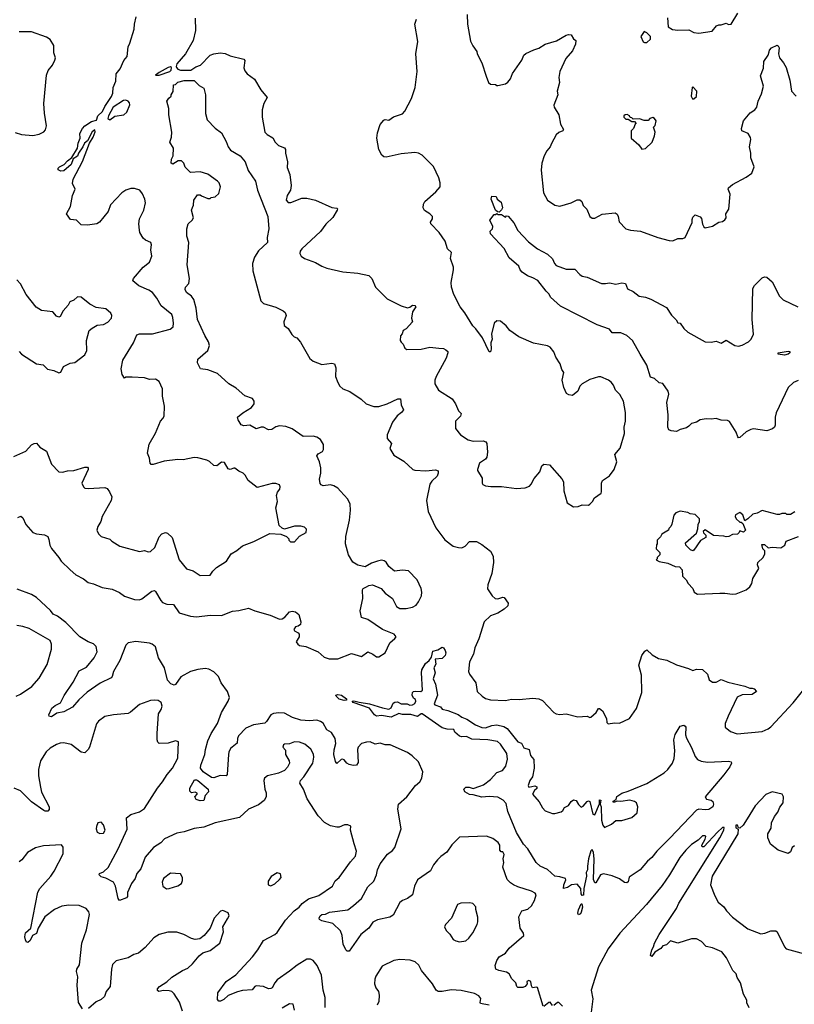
# Model space of a CAD drawing. Extents: x 2056909 to 2160450, y 827444 to 1016825.
# Tile 275 of 501: x 2111069 to 2117314, y 917801 to 925742. Entities that reach past the tile are written whole.
import ezdxf

# ---------------------------------------------------------------- set-up
doc = ezdxf.new("R2010")
doc.units = 0

msp = doc.modelspace()

# ---------------------------------------------------------------- linework, layer by layer
at = {"layer": '0CON10XD'}
for points in [[(2116292.9, 925757.1), (2116296.7, 925685), (2116331.7, 925661.7), (2116375, 925656), (2116465, 925661.2), (2116505, 925637.5), (2116544.2, 925634.2), (2116651.7, 925648.3), (2116687, 925693), (2116705, 925700), (2116725, 925700), (2116765, 925712.5), (2116785, 925703.3), (2116805, 925706.7), (2116860, 925795)], [(2111801.4, 924248.6), (2111783.8, 924195), (2111711.7, 924108.3), (2111690, 924095), (2111615, 924084), (2111566.1, 924086.1), (2111527.5, 924125), (2111479.3, 924129.3), (2111446.7, 924175), (2111478, 924235), (2111494, 924325), (2111515.9, 924374.1), (2111495, 924420), (2111501.5, 924455), (2111575, 924597.1), (2111632.8, 924747.2), (2111662.9, 924795), (2111677.7, 924837.7), (2111675, 924852.5), (2111653, 924837), (2111616.5, 924763.5), (2111590.8, 924745), (2111579.2, 924715), (2111544.1, 924665.9), (2111535, 924640), (2111501.7, 924618.3), (2111485, 924574.3), (2111425, 924521.5), (2111400, 924520), (2111380, 924530), (2111380, 924545), (2111390, 924555), (2111427.5, 924575), (2111455.9, 924604.1), (2111490.7, 924629.3), (2111534.2, 924705), (2111541.2, 924745), (2111558.1, 924785), (2111553.1, 924825), (2111574.5, 924865), (2111595, 924885.6), (2111648.8, 924921.2), (2111689.3, 924930.7), (2111698.8, 924965), (2111737.8, 925002.2), (2111755, 925041.2), (2111808.2, 925121.8), (2111820, 925150), (2111823.9, 925196.1), (2111844.2, 925245), (2111847.9, 925305), (2111878.1, 925345), (2111908.2, 925411.8), (2111935.7, 925445), (2111944, 925524), (2111958.5, 925551.5), (2111993.2, 925665), (2111994.5, 925705), (2112008.7, 925765)], [(2112482.7, 925755), (2112486.7, 925655), (2112467.1, 925575), (2112406.1, 925465), (2112336.6, 925385), (2112330.3, 925365), (2112333.4, 925355), (2112345, 925342.2), (2112365, 925333.8), (2112450, 925335), (2112489.1, 925360.9), (2112525.8, 925375), (2112604.9, 925455.1), (2112635, 925466.7), (2112685, 925473.8), (2112725, 925468.1), (2112765, 925451.4), (2112875, 925423.8), (2112883.9, 925413.9), (2112876.2, 925353.8), (2112885, 925330), (2112904.2, 925305), (2112962.1, 925262.1), (2113014, 925175), (2113063.3, 925115), (2113038.8, 925065), (2113023.8, 925015), (2113024, 924955), (2113046.7, 924835), (2113063.3, 924815), (2113109.7, 924789.7), (2113128, 924755), (2113156.6, 924726.6), (2113205, 924708.8), (2113213.3, 924695), (2113211.2, 924665), (2113227.5, 924595), (2113225, 924550), (2113246.1, 924493.9), (2113258.8, 924405), (2113253.9, 924366.1), (2113226.1, 924323.9), (2113216.7, 924285), (2113235, 924266.7), (2113255, 924266.2), (2113345, 924302), (2113385, 924301.4), (2113455, 924285.6), (2113585, 924227.1), (2113625, 924221.2), (2113631.2, 924215), (2113630, 924205), (2113594.3, 924145.7), (2113538, 924092), (2113495.7, 924034.3), (2113343.3, 923895), (2113330, 923875), (2113327.5, 923855), (2113337.5, 923835), (2113365, 923816.7), (2113455, 923783.3), (2113505, 923753.3), (2113545, 923738.8), (2113675, 923707.1), (2113795, 923697.5), (2113885, 923680), (2113908.8, 923655), (2113937.5, 923585), (2114031.2, 923491.2), (2114144.1, 923434.1), (2114195, 923416.7), (2114215, 923422.5), (2114235, 923438.8), (2114256.1, 923436.1), (2114262.5, 923425), (2114236.7, 923385), (2114227.5, 923335), (2114237.5, 923305), (2114185, 923247.5), (2114160, 923235), (2114151.7, 923208.3), (2114138.3, 923191.7), (2114137.5, 923155), (2114145, 923140), (2114160, 923125), (2114173.6, 923093.6), (2114191.7, 923081.7), (2114305, 923084.4), (2114375, 923100.8), (2114448.3, 923091.7), (2114485, 923088.8), (2114505, 923080), (2114520, 923065), (2114521.2, 923055), (2114507, 923013), (2114425.7, 922864.3), (2114416, 922835), (2114416, 922805), (2114445, 922753.8), (2114556, 922685), (2114583.8, 922645), (2114607.7, 922587.7), (2114627.5, 922565), (2114623.3, 922545), (2114583.8, 922505), (2114584.1, 922444.1), (2114623.8, 922395), (2114685, 922354.3), (2114725, 922343.1), (2114805, 922344), (2114826.1, 922336.1), (2114836.7, 922325), (2114841.4, 922255), (2114835.5, 922214.5), (2114825, 922198), (2114776.7, 922165), (2114760, 922115), (2114760, 922105), (2114798.8, 922045), (2114797.5, 922005), (2114803.6, 921993.6), (2114823.6, 921983.6), (2114867, 921977), (2114953.6, 921976.4), (2115075, 921962), (2115145, 921966.2), (2115179.7, 921980.3), (2115193.8, 921995), (2115218.3, 922041.7), (2115262, 922095), (2115278.8, 922145), (2115295, 922158), (2115340.5, 922150.5), (2115438.8, 922038.8), (2115454.1, 922014.1), (2115457, 921943), (2115484.1, 921844.1), (2115535, 921813.3), (2115573, 921817), (2115605, 921830), (2115655, 921827.5), (2115666.4, 921833.6), (2115687.5, 921855), (2115702.5, 921885), (2115756.1, 921923.9), (2115761.2, 921935), (2115758.8, 922005), (2115767.5, 922025), (2115825, 922063.3), (2115861.2, 922115), (2115884.2, 922175), (2115868.6, 922235), (2115910, 922285), (2115946, 922405), (2115942.5, 922455), (2115952.5, 922505), (2115953.3, 922575), (2115936.2, 922665), (2115908.8, 922718.8), (2115873.8, 922755), (2115856.2, 922795), (2115838.3, 922818.3), (2115815.7, 922835.7), (2115755, 922860.6), (2115735, 922860.6), (2115665, 922840), (2115603.3, 922805), (2115584, 922785), (2115570, 922745), (2115525, 922712), (2115495.9, 922715.9), (2115476.7, 922726.7), (2115456.2, 922776.2), (2115443.8, 922835), (2115456.4, 922896.4), (2115439.3, 922919.3), (2115426.7, 922965), (2115390.7, 923020.7), (2115375, 923063.8), (2115345, 923101.2), (2115325, 923111.2), (2115211.7, 923131.7), (2115094.3, 923184.3), (2115020, 923235), (2114991.7, 923271.7), (2114945, 923310), (2114915, 923313.3), (2114893.3, 923295), (2114873.8, 923205), (2114877.5, 923165), (2114868, 923135), (2114870, 923085), (2114865, 923062.5), (2114855, 923062.5), (2114800, 923175), (2114747.9, 923247.9), (2114722.1, 923272.1), (2114658.7, 923378.7), (2114621.2, 923425), (2114568.8, 923525), (2114550, 923585), (2114547, 923623), (2114566.2, 923725), (2114566.2, 923745), (2114543.8, 923815), (2114550, 923865), (2114518.8, 923895), (2114500, 923955), (2114451.2, 924025), (2114383.8, 924095), (2114381.7, 924108.3), (2114396.7, 924135), (2114397.5, 924155), (2114375.6, 924175.6), (2114331.7, 924201.7), (2114321.2, 924225), (2114326.2, 924255), (2114336.7, 924275), (2114425, 924353.8), (2114458, 924395), (2114459.2, 924425), (2114448.9, 924465), (2114405, 924558.8), (2114315, 924650), (2114285, 924665.8), (2114255, 924670), (2114145, 924659.4), (2114022.7, 924632.7), (2114005, 924636.2), (2113988.3, 924648.3), (2113964.2, 924694.2), (2113949.2, 924785), (2113955, 924830), (2113975, 924897.5), (2114005, 924932.5), (2114015, 924936.7), (2114045, 924932.5), (2114081.7, 924958.3), (2114115, 924969.2), (2114155, 924982.5), (2114174.2, 925005), (2114227.1, 925105), (2114256.4, 925195), (2114273.5, 925325), (2114263.2, 925465), (2114280.4, 925565), (2114254.7, 925705), (2114267.5, 925745)], [(2114677, 925783), (2114680.8, 925705), (2114705, 925567.5), (2114721.3, 925531.3), (2114753.8, 925485), (2114758.8, 925465), (2114796.2, 925395), (2114830, 925285), (2114850, 925235), (2114865, 925222.5), (2114905, 925220), (2114915, 925210), (2114925, 925210), (2114985, 925223.3), (2115005, 925236.7), (2115025.5, 925264.5), (2115043, 925307), (2115118, 925415), (2115133.3, 925455), (2115151.2, 925468.8), (2115215, 925499.2), (2115255, 925510.8), (2115305.7, 925544.3), (2115397.7, 925572.3), (2115475, 925616.7), (2115495, 925622.5), (2115515, 925620), (2115535, 925587.5), (2115552.5, 925575), (2115549.4, 925545), (2115525, 925491.2), (2115472.4, 925427.6), (2115424.4, 925325), (2115415.8, 925275), (2115421.2, 925235), (2115403.3, 925165), (2115406.7, 925135), (2115376.4, 925053.6), (2115378.8, 925035), (2115416.7, 924975), (2115429.5, 924899.5), (2115453.3, 924855), (2115447.5, 924845), (2115415, 924830.8), (2115395, 924813.8), (2115357.6, 924742.4)], [(2111032, 924832), (2111084.5, 924814.5), (2111175, 924808.6), (2111225, 924818.6), (2111263, 924837), (2111276.6, 924853.4), (2111284.4, 924885.6), (2111268, 924988), (2111264.4, 925065), (2111286.5, 925295), (2111298.9, 925331.1), (2111334.3, 925375.7), (2111352, 925415), (2111358.8, 925435), (2111344.3, 925475), (2111345, 925533.3), (2111315, 925580.8), (2111285, 925600.8), (2111165, 925642.9), (2111065, 925644.4)], [(2116106.4, 925556.4), (2116125, 925558.8), (2116155, 925583.8), (2116155.7, 925605), (2116125, 925636.2), (2116103.6, 925646.4), (2116077.5, 925605), (2116095, 925563.3), (2116106.4, 925556.4)], [(2115357.6, 924742.4), (2115346.9, 924715), (2115318, 924685), (2115298, 924645), (2115278, 924585), (2115272.7, 924527.3), (2115291.2, 924345), (2115325, 924286.7), (2115385, 924246.2), (2115425, 924236.7), (2115515, 924264), (2115565, 924289.2), (2115585, 924290), (2115602, 924275), (2115613.4, 924243.4), (2115642.3, 924212.3), (2115666.7, 924155), (2115685, 924141.2), (2115705, 924142), (2115765, 924172), (2115870, 924185), (2115885, 924172.5), (2115893.8, 924155), (2115901.7, 924111.7), (2115955, 924054), (2115994.2, 924044.2), (2116075, 924037.5), (2116214.5, 923984.5), (2116305, 923960), (2116335, 923958.8), (2116375, 923976.7), (2116415, 923976.7), (2116435.5, 923984.5), (2116491.9, 924105), (2116491.5, 924131.5), (2116495, 924150), (2116515, 924168.8), (2116555, 924152.5), (2116567.3, 924137.3), (2116575, 924092.5), (2116585, 924070), (2116595, 924062.5), (2116655, 924076.7), (2116705, 924110), (2116735, 924113.3), (2116755, 924127.5), (2116766.2, 924145), (2116763.3, 924175), (2116787.7, 924212.3), (2116796.2, 924335), (2116780, 924375), (2116783.9, 924386.1), (2116815, 924413.3), (2116925, 924472.5), (2116972.5, 924505), (2116990, 924555), (2116963.6, 924626.4), (2116963.8, 924665), (2116952.9, 924715), (2116964.2, 924775), (2116961.2, 924791.2), (2116941.2, 924825), (2116891.2, 924845), (2116888.1, 924865), (2116905, 924926.2), (2116959.4, 924990.6), (2116995, 925015.7), (2117011.4, 925035), (2117022.1, 925085), (2117050, 925145), (2117065.6, 925205), (2117041.7, 925288.3), (2117065, 925350), (2117068.8, 925405), (2117104, 925455), (2117112, 925482), (2117115, 925496.7), (2117130, 925515), (2117175, 925537.5), (2117185, 925530), (2117193.6, 925513.6), (2117188, 925465), (2117194.2, 925435), (2117226.9, 925395), (2117247.8, 925355), (2117278.9, 925255), (2117292.5, 925165), (2117330, 925125)], [(2112163.6, 925293.6), (2112195, 925294.5), (2112278.9, 925325), (2112289.7, 925335), (2112292.5, 925355), (2112285, 925360.8), (2112265.7, 925355), (2112192.9, 925315), (2112163.6, 925293.6)], [(2111055, 921726.2), (2111078.3, 921738.3), (2111095, 921723.3), (2111120, 921670), (2111175, 921606), (2111205, 921594), (2111268.3, 921588.3), (2111295, 921572.5), (2111305, 921550), (2111311.4, 921505), (2111327, 921477), (2111385.8, 921405.8), (2111403.8, 921375), (2111476, 921305), (2111522, 921265), (2111585, 921231.4), (2111621.7, 921201.7), (2111665, 921191.2), (2111735, 921162.5), (2111815, 921149.2), (2111872.7, 921122.7), (2111915, 921092), (2111996, 921066), (2112035.6, 921064.4), (2112055, 921070), (2112135, 921132.5), (2112155, 921138), (2112165, 921131.2), (2112206.4, 921056.4), (2112221.1, 921041.1), (2112255, 921027.1), (2112310, 921025), (2112355, 920957.5), (2112445, 920931.9), (2112495, 920926.9), (2112605, 920938.5), (2112695, 920937.1), (2112785, 920972), (2112835, 920976.7), (2112915, 920996.2), (2112964.2, 920974.2), (2113088.3, 920938.3), (2113165, 920908), (2113185, 920910), (2113208, 920922), (2113245, 920967.5), (2113265, 920971.4), (2113293.3, 920966.7), (2113320, 920945), (2113335.8, 920885), (2113333.8, 920865), (2113315, 920851.2), (2113292.5, 920845), (2113280, 920825), (2113285, 920813.3), (2113315, 920796.7), (2113322, 920785), (2113322, 920765), (2113298.8, 920725), (2113311.2, 920705), (2113325, 920695.8), (2113375, 920687.1), (2113475, 920644.2), (2113525, 920602), (2113565, 920588.1), (2113635, 920588.1), (2113745, 920630.8), (2113825, 920607.1), (2113875, 920644.4), (2113916.2, 920626.2), (2113945, 920603.3), (2113965, 920604), (2114015, 920636), (2114054, 920715), (2114095, 920750), (2114103.3, 920765), (2114087.5, 920785), (2113994.3, 920824.3), (2113875, 920903.3), (2113825, 920920), (2113813.6, 920973.6), (2113836, 921075), (2113833.3, 921145), (2113837.5, 921155), (2113865, 921166.7), (2113885, 921178.8), (2113915, 921183.3), (2113984.1, 921154.1), (2114015, 921116.2), (2114074, 921075), (2114108.3, 921008.3), (2114135, 920993.8), (2114183.9, 920993.9), (2114235, 921004), (2114265, 921021.2), (2114285, 921046.2), (2114307.8, 921095), (2114311.1, 921125), (2114305.5, 921155), (2114274.5, 921225), (2114205, 921295.7), (2114155, 921302.9), (2114090, 921295), (2114045, 921332.5), (2114025, 921367.5), (2114008.8, 921378.8), (2113985, 921382), (2113955, 921375.8), (2113905, 921358), (2113855, 921330), (2113795, 921343.3), (2113755, 921366.2), (2113720.8, 921425), (2113697.1, 921515), (2113699.2, 921575), (2113727.1, 921705), (2113735.6, 921785), (2113733.3, 921835), (2113715, 921874.2), (2113655, 921939.2), (2113633.6, 921963.6), (2113602.8, 921982.8), (2113575, 921989.4), (2113515, 921982.9), (2113499.7, 921989.7), (2113491.3, 922001.3), (2113486.2, 922035), (2113498.2, 922085), (2113497.7, 922127.7), (2113487.1, 922175), (2113464.3, 922225), (2113475, 922241.4), (2113511.1, 922258.9), (2113518.9, 922275), (2113518.1, 922315), (2113495, 922356), (2113465, 922375.6), (2113435, 922383.3), (2113355, 922381.1), (2113265, 922443.3), (2113215, 922461.2), (2113164.5, 922465.5), (2113135, 922457.5), (2113102.3, 922437.7), (2113075, 922433.8), (2113035, 922456), (2113015, 922455.8), (2112975, 922442.9), (2112925, 922470.8), (2112875, 922466), (2112855, 922473.3), (2112830, 922515), (2112826.2, 922535), (2112869.3, 922570.7), (2112939.2, 922615), (2112959.2, 922645), (2112960.8, 922665), (2112946.6, 922686.6), (2112885, 922708.9), (2112815, 922768.8), (2112754.1, 922804.1), (2112665, 922888.6), (2112585, 922918), (2112526.4, 922926.4), (2112504, 922975), (2112506, 923005), (2112585, 923072.9), (2112600, 923115), (2112592.5, 923145), (2112560.8, 923195), (2112502.9, 923325), (2112490.9, 923415), (2112472.5, 923485), (2112455, 923512.5), (2112415, 923541.2), (2112403.6, 923566.4), (2112406.7, 923585), (2112434, 923615), (2112438.9, 923655), (2112420.4, 923765), (2112434.2, 923945), (2112418, 923995), (2112416.2, 924055), (2112428.8, 924095), (2112460, 924125), (2112470, 924145), (2112453.3, 924205), (2112461.7, 924228.3), (2112470, 924245), (2112473, 924287), (2112501.7, 924328.3), (2112525, 924330), (2112535, 924320), (2112585, 924300), (2112605, 924300), (2112613, 924307), (2112645, 924312.5), (2112675, 924340), (2112687, 924393), (2112676.7, 924425), (2112665, 924440), (2112585, 924496), (2112525, 924513.8), (2112445, 924510), (2112403.3, 924553.3), (2112392, 924585), (2112375, 924603.8), (2112346.1, 924603.9), (2112305, 924577.5), (2112290, 924585), (2112293, 924617), (2112307.5, 924645), (2112310, 924705), (2112278.8, 924755), (2112293.8, 924795), (2112295.8, 924835), (2112272.5, 924975), (2112271.2, 925025), (2112256.2, 925085), (2112270.7, 925109.3), (2112290, 925125), (2112290, 925135), (2112307, 925163), (2112310, 925215), (2112325, 925220), (2112343, 925237), (2112395, 925250), (2112475, 925250), (2112515, 925210), (2112555, 925190), (2112567.5, 925135), (2112566, 924985), (2112582, 924935), (2112645.6, 924865.6), (2112695, 924828.8), (2112735, 924760), (2112750, 924715), (2112769.3, 924689.3), (2112846.2, 924645), (2112888, 924595), (2112912.5, 924525), (2112970.3, 924440.3), (2112987.6, 924367.6), (2113070, 924155), (2113078, 924055), (2113064, 923985), (2113067.5, 923945), (2112995, 923878.8), (2112963.2, 923826.8), (2112946, 923775), (2112950, 923715), (2113012.5, 923475), (2113035, 923452.5), (2113133.9, 923423.9), (2113193.6, 923393.6), (2113209.3, 923379.3), (2113217, 923357), (2113197.5, 923305), (2113202.5, 923275), (2113235, 923252.5), (2113264.1, 923204.1), (2113282.5, 923185), (2113302.5, 923175), (2113332, 923142), (2113409.5, 923009.5), (2113435, 922986.7), (2113505, 922961.2), (2113585, 922971.2), (2113607.5, 922965), (2113618, 922935), (2113616.2, 922865), (2113633.8, 922815), (2113651.2, 922785), (2113674.3, 922764.3), (2113732.1, 922742.1), (2113822.1, 922682.1), (2113862.6, 922642.6), (2113925, 922623.1), (2113965, 922621.9), (2114032.5, 922645), (2114117.5, 922685), (2114140, 922685), (2114145.8, 922635), (2114164, 922595), (2114148, 922575), (2114112.2, 922547.8), (2114075, 922496), (2114032.9, 922395), (2114030.8, 922365), (2114066, 922325), (2114054.1, 922284.1), (2114085, 922228.8), (2114165, 922180.6), (2114238.8, 922115), (2114255, 922109.2), (2114345, 922104.4), (2114421.7, 922111.7), (2114444.1, 922104.1), (2114444.3, 922085), (2114435, 922061.2), (2114390.7, 922019.3), (2114375.8, 921995), (2114348.6, 921865), (2114361.4, 921775), (2114423.6, 921643.6), (2114496.4, 921546.4), (2114565, 921495.6), (2114605.9, 921484.1), (2114635, 921482.9), (2114661.2, 921495), (2114695, 921534.2), (2114752.6, 921532.6), (2114795, 921510), (2114864.8, 921454.8), (2114885.4, 921415), (2114889.3, 921365), (2114876.5, 921275), (2114842.2, 921185), (2114842.1, 921152.1), (2114878.8, 921095), (2114903.3, 921075), (2114925, 921070.8), (2114965, 921084.4), (2114975, 921081.1), (2115007.3, 921037.3), (2115003.5, 921015), (2114975, 920987.5), (2114925, 920955.6), (2114865, 920933.1), (2114814.7, 920885.3), (2114772, 920748), (2114737.8, 920675), (2114729.1, 920625), (2114695, 920563.3), (2114686.9, 920485), (2114694.6, 920464.6), (2114745.6, 920395), (2114756.2, 920325), (2114796.7, 920285), (2114825, 920268), (2114865, 920255.8), (2114985, 920251.4), (2115035, 920262.5), (2115095, 920260), (2115205, 920270.6), (2115255.6, 920265.6), (2115285, 920251.2), (2115375, 920153.8), (2115395, 920143.8), (2115425, 920138), (2115475, 920142.9), (2115568.8, 920118.8), (2115645, 920123.8), (2115665, 920113.8), (2115675, 920116.2), (2115715.7, 920155), (2115735, 920186.7), (2115745, 920186.7), (2115768.3, 920168.3), (2115800, 920105), (2115802.7, 920072.7), (2115815, 920063.3), (2115865, 920071.2), (2115905, 920068.8), (2115985, 920106.7), (2116043, 920187), (2116084, 920315), (2116081.4, 920455), (2116060, 920535), (2116086, 920615), (2116110.3, 920649.7), (2116125, 920658.8), (2116168.3, 920618.3), (2116219.7, 920589.7), (2116285.4, 920575.4), (2116365, 920539.4), (2116460.6, 920510.6), (2116495, 920494), (2116525, 920503.8), (2116575, 920500), (2116615, 920462.3), (2116628, 920418), (2116655, 920400.3), (2116685, 920398.6), (2116725, 920419.5), (2116779, 920399), (2116915, 920367.5), (2116955, 920351.5), (2116975, 920351.1), (2116991.2, 920345), (2117010, 920325), (2116975, 920300), (2116895, 920297.9), (2116855, 920278.8), (2116781.4, 920125), (2116757.5, 920065), (2116757.5, 920035), (2116800.3, 920000.3), (2116855, 919982), (2117055, 920001.4), (2117105, 920021.9), (2117125, 920038.9), (2117305, 920232.6), (2117435, 920394.1)], [(2116505, 925102.5), (2116527, 925123), (2116527.5, 925165), (2116495, 925200), (2116490, 925195), (2116483.3, 925125), (2116493.6, 925103.6), (2116505, 925102.5)], [(2111795, 924933.3), (2111837, 924963), (2111910, 924975), (2111932.5, 924995), (2111956.7, 925055), (2111955, 925070), (2111943.3, 925085), (2111925, 925093.8), (2111905, 925091.2), (2111823.5, 925036.5), (2111786.2, 924965), (2111781.2, 924945), (2111795, 924933.3)], [(2116085, 924697.5), (2116115, 924702.5), (2116167.5, 924755), (2116187.5, 924805), (2116192.5, 924835), (2116180, 924875), (2116191.7, 924888.3), (2116200, 924925), (2116187.5, 924945), (2116175, 924952.5), (2116150, 924945), (2116135, 924930), (2116105, 924930), (2116065, 924942.5), (2116015, 924940), (2116005, 924950), (2115991.7, 924951.7), (2115985, 924967.5), (2115966.4, 924976.4), (2115950, 924975), (2115940, 924965), (2115940, 924955), (2115955, 924940), (2115975, 924940), (2116005, 924920), (2116025, 924920), (2116040, 924905), (2116031.7, 924898.3), (2116017, 924863), (2116000, 924845), (2116000, 924785), (2116061.7, 924731.7), (2116085, 924697.5)], [(2111021.7, 922218.3), (2111117.6, 922262.4), (2111165, 922312), (2111185, 922323.8), (2111205, 922326.7), (2111231.2, 922295), (2111285, 922263.3), (2111326.8, 922156.8), (2111385.9, 922095.9), (2111415, 922092.5), (2111455, 922104.3), (2111505, 922107.1), (2111595, 922133.3), (2111615, 922132.5), (2111622.5, 922125), (2111620, 922115), (2111571.2, 922005), (2111582.5, 921975), (2111595, 921963.8), (2111625, 921960), (2111755, 921968.8), (2111775, 921960), (2111793.8, 921935), (2111811.2, 921895), (2111807.5, 921865), (2111734, 921735), (2111723.9, 921696.1), (2111700, 921655), (2111691.2, 921625), (2111703.8, 921595), (2111725, 921573.3), (2111795, 921552.5), (2111812.5, 921535), (2111875.7, 921495.7), (2112034.1, 921454.1), (2112075, 921461.2), (2112105, 921451.2), (2112123.6, 921453.6), (2112158.6, 921485), (2112195, 921570), (2112214.3, 921595.7), (2112244.1, 921605.9), (2112261.7, 921601.7), (2112298, 921565), (2112354.4, 921384.4), (2112414.4, 921314.4), (2112467.7, 921297.7), (2112525, 921260), (2112605, 921262), (2112625.7, 921294.3), (2112656.2, 921325), (2112735.7, 921375), (2112775, 921434), (2112819.2, 921460.8), (2112865, 921498.6), (2112957.6, 921532.4), (2113085, 921598.8), (2113175, 921592.5), (2113220, 921575), (2113240, 921555), (2113240, 921545), (2113251.7, 921531.7), (2113285, 921530), (2113325, 921577.5), (2113380, 921605), (2113381.7, 921631.7), (2113365, 921650), (2113335, 921656.2), (2113285, 921656), (2113205, 921633.3), (2113185, 921640), (2113162.2, 921662.2), (2113134.4, 921805), (2113146.9, 921855), (2113138.6, 921905), (2113148.6, 921931.4), (2113166.7, 921955), (2113170, 921975), (2113165, 921990), (2113135, 922000), (2113105, 922000), (2112985, 921970), (2112912.5, 922025), (2112888.2, 922068.2), (2112871.2, 922085), (2112835, 922100), (2112805, 922124.2), (2112795, 922125.8), (2112765, 922114.3), (2112749.7, 922119.7), (2112721.2, 922171.2), (2112695, 922172.5), (2112658, 922145), (2112635, 922145.5), (2112599.2, 922179.2), (2112578.3, 922188.3), (2112505, 922208.8), (2112475, 922211.2), (2112387, 922193), (2112345, 922194.3), (2112235, 922180.8), (2112145, 922153.8), (2112130, 922155), (2112120, 922165), (2112116.2, 922205), (2112100, 922245), (2112112.7, 922317.3), (2112163.9, 922406.1), (2112203.8, 922505), (2112223.8, 922525), (2112233.8, 922545), (2112236.2, 922625), (2112221.2, 922705), (2112220, 922765), (2112193.6, 922823.6), (2112165, 922843.3), (2112115, 922841.2), (2112075, 922853.3), (2111975, 922860), (2111925, 922857.5), (2111915, 922850), (2111895, 922880), (2111886.2, 922925), (2111900, 922995), (2111987.1, 923135), (2112015, 923201.5), (2112035, 923208.2), (2112141.3, 923208.7), (2112282.5, 923245), (2112305.7, 923264.3), (2112310, 923295), (2112305, 923340), (2112295, 923363.3), (2112209.2, 923435), (2112175, 923496.2), (2112140.9, 923540.9), (2112110.7, 923560.7), (2112030, 923595), (2111982.5, 923635), (2111986.2, 923655), (2112065, 923746.2), (2112116.2, 923785), (2112133.3, 923835), (2112126.2, 923885), (2112132.5, 923925), (2112126.7, 923945), (2112084.1, 923964.1), (2112065, 923980), (2112038.8, 924025), (2112034.2, 924044.2), (2112030.8, 924095), (2112035.7, 924135), (2112070.6, 924205), (2112082.9, 924265), (2112077.1, 924295), (2112058.3, 924338.3), (2112036.8, 924366.8), (2111995, 924379.2), (2111965, 924380.6), (2111923.9, 924366.1), (2111894, 924345), (2111801.4, 924248.6)], [(2114935, 924190), (2114921.7, 924191.7), (2114906.2, 924206.2), (2114870, 924295), (2114875, 924317.5), (2114910, 924315), (2114920, 924295), (2114950, 924270), (2114962, 924225), (2114955, 924207.5), (2114935, 924190)], [(2117345, 922831.2), (2117307.5, 922815), (2117265.9, 922774.1), (2117168.3, 922571.7), (2117159.2, 922535), (2117159.1, 922470.9), (2117154, 922455), (2117138.7, 922441.3), (2117094.1, 922425.9), (2116985, 922441.2), (2116965, 922436.2), (2116925, 922417.5), (2116875, 922371.2), (2116865, 922370), (2116858, 922378), (2116845.8, 922415), (2116792.3, 922502.3), (2116775, 922508.8), (2116725, 922511.2), (2116685, 922526.7), (2116645, 922518.8), (2116605, 922522.5), (2116555, 922514.2), (2116525, 922496.2), (2116485, 922486.2), (2116465, 922463.3), (2116445, 922451.2), (2116395, 922437.5), (2116365, 922420.8), (2116322.5, 922425), (2116303.3, 922435), (2116294, 922455), (2116297.8, 922555), (2116287.8, 922655), (2116302.3, 922722.3), (2116297.5, 922745), (2116255, 922807.5), (2116225, 922813.3), (2116186.7, 922846.7), (2116155, 922858.8), (2116125.6, 922955), (2116072.2, 923045), (2116009.4, 923155), (2115965, 923194.3), (2115915, 923215.6), (2115845, 923217.5), (2115825, 923245.8), (2115725, 923281.1), (2115430.7, 923430.7), (2115350, 923505), (2115338.8, 923528.8), (2115312.6, 923552.6), (2115247.5, 923637.5), (2115205, 923660.8), (2115163.3, 923675), (2115120, 923705), (2115103.3, 923725), (2115093.3, 923755), (2115015, 923821.2), (2114975, 923896.9), (2114863.8, 924015), (2114863.3, 924036.7), (2114882, 924055), (2114884.2, 924075), (2114858.8, 924125), (2114895, 924170), (2114905, 924170), (2114915, 924180), (2114925, 924170), (2114955, 924170), (2114985, 924150), (2114995, 924160), (2115008.3, 924158.3), (2115053.6, 924103.6), (2115085, 924042.5), (2115171.3, 923951.3), (2115245, 923893.8), (2115325, 923850), (2115365, 923812.5), (2115380, 923775), (2115395, 923760), (2115475, 923728.8), (2115545, 923730), (2115585, 923686.7), (2115605, 923673.3), (2115643.9, 923663.9), (2115760, 923615), (2115793, 923613), (2115825, 923620), (2115875, 923608.8), (2115925, 923620), (2115952.5, 923615), (2115970.3, 923570.3), (2116015, 923548.8), (2116062.6, 923512.6), (2116114.1, 923504.1), (2116158.8, 923488.8), (2116285, 923421.2), (2116325, 923358), (2116362.3, 923322.3), (2116375, 923297.5), (2116395, 923293.3), (2116422.5, 923252.5), (2116455, 923220.8), (2116595, 923144), (2116645, 923140), (2116685, 923150), (2116725, 923133.3), (2116765, 923156.2), (2116835, 923113.8), (2116865, 923108), (2116895, 923116), (2116946.2, 923145), (2116966, 923165), (2116985.7, 923205), (2116973.5, 923325), (2116980, 923575), (2116992.3, 923597.7), (2117055, 923658.8), (2117075, 923668), (2117092.5, 923665), (2117135, 923628.8), (2117195, 923513.3), (2117225, 923481.2), (2117342.5, 923425)], [(2111385, 922893.3), (2111400, 922900), (2111422.5, 922945), (2111475, 922972), (2111515, 922976.7), (2111595, 923040), (2111610, 923075), (2111609.2, 923155), (2111630, 923235), (2111652.5, 923255), (2111695, 923277.5), (2111745, 923283.8), (2111778.8, 923301.2), (2111808.8, 923335), (2111811.2, 923355), (2111803.3, 923375), (2111765, 923408.8), (2111685, 923420), (2111635, 923446.2), (2111565, 923503.3), (2111535, 923507.5), (2111505, 923480), (2111472.5, 923465), (2111459.3, 923440.7), (2111420, 923395), (2111395, 923347.5), (2111385, 923343.8), (2111365, 923350), (2111337.5, 923385), (2111245, 923396.2), (2111203, 923423), (2111122, 923525), (2111075, 923612.5), (2111046.7, 923645)], [(2111066.2, 923065), (2111085, 923043.8), (2111205, 922966.7), (2111257.7, 922957.7), (2111294.3, 922924.3), (2111345, 922911.2), (2111385, 922893.3)], [(2117235, 923035.7), (2117185, 923043.8), (2117183.3, 923055), (2117265, 923069.4), (2117278, 923065), (2117278.8, 923055), (2117265, 923044.5), (2117235, 923035.7)], [(2117318.3, 921771.7), (2117285, 921750), (2117255, 921750), (2117245, 921760), (2117215, 921760), (2117195, 921750), (2117175, 921750), (2117055, 921784.2), (2117015, 921763.3), (2116980, 921755), (2116940, 921715), (2116915, 921700), (2116898.3, 921748.3), (2116875, 921767.5), (2116840.7, 921749.3), (2116837.5, 921735), (2116847, 921717), (2116875, 921690), (2116885, 921690), (2116898.3, 921678.3), (2116920, 921625), (2116905, 921610), (2116875, 921620), (2116870, 921605), (2116857, 921593), (2116815, 921590), (2116787, 921573), (2116765, 921570), (2116745, 921577.5), (2116663, 921583), (2116595, 921627.5), (2116580, 921615), (2116583, 921603), (2116600, 921585), (2116600, 921565), (2116558.3, 921541.7), (2116505, 921463.3), (2116495, 921458.8), (2116477.5, 921465), (2116440, 921505), (2116438.3, 921521.7), (2116525, 921600), (2116537.5, 921635), (2116538.3, 921671.7), (2116550, 921695), (2116550, 921715), (2116515, 921750), (2116475, 921757.5), (2116455, 921767.5), (2116395, 921777.5), (2116360, 921765), (2116343, 921747), (2116327, 921673), (2116320, 921655), (2116301.7, 921638.3), (2116300, 921625), (2116247, 921593), (2116235, 921570), (2116210, 921545), (2116210, 921515), (2116203, 921507), (2116200, 921475), (2116230, 921445), (2116230, 921425), (2116210, 921405), (2116210, 921395), (2116200, 921385), (2116225, 921372.5), (2116295, 921360), (2116355, 921332.5), (2116388.3, 921328.3), (2116410, 921305), (2116412.5, 921255), (2116442.5, 921225), (2116457.5, 921195), (2116496.7, 921155), (2116507.5, 921125), (2116535, 921107.5), (2116715, 921118), (2116755, 921118), (2116815, 921107.5)], [(2116815, 921107.5), (2116845, 921111.2), (2116925, 921143.3), (2116955, 921167.5), (2116972.5, 921195), (2116980, 921235), (2117027.5, 921315), (2117016.7, 921345), (2117020, 921365), (2117062.5, 921405), (2117077.5, 921435), (2117077, 921457), (2117060, 921475), (2117051.7, 921508.3), (2117075, 921510), (2117105, 921482.5), (2117135, 921487.5), (2117205, 921483.3), (2117237.5, 921505), (2117250, 921535), (2117347, 921573)], [(2115290, 917785), (2115245, 917936.7), (2115235, 917940), (2115203.8, 917933.8), (2115195, 917950), (2115191.2, 917985), (2115175, 917992.5), (2115158.8, 917985), (2115160, 917965), (2115145, 917946), (2115125, 917936.2), (2115085, 917937.5), (2115077.5, 917945), (2115070, 917975), (2115035.7, 918005.7), (2115015, 918048), (2114995, 918059.2), (2114933, 918073), (2114907.5, 918085), (2114903.6, 918113.6), (2114915.8, 918154.2), (2114936, 918185), (2114985, 918214.2), (2115016.8, 918253.2), (2115134.2, 918355), (2115131.4, 918375), (2115103.1, 918415), (2115094.6, 918505.4), (2115118, 918555), (2115165, 918569.2), (2115195.8, 918595), (2115220.7, 918639.3), (2115234.4, 918685), (2115225, 918697.3), (2115195, 918714.6), (2115085, 918747.9), (2115051.2, 918765), (2115025, 918780.8), (2114998.3, 918808.3), (2114963.6, 918906.4), (2114972.5, 918945), (2114967.5, 918975), (2114975, 919010), (2114965, 919030), (2114951.7, 919031.7), (2114940, 919045), (2114940, 919085), (2114927.5, 919105), (2114885, 919139.2), (2114834.1, 919155.9), (2114615, 919148.8), (2114553.2, 919086.8), (2114511.7, 919028.3), (2114465, 918994.2), (2114437.5, 918965), (2114405, 918926.2), (2114381.7, 918878.3), (2114275.5, 918804.5), (2114251.4, 918755), (2114237.3, 918682.7), (2114195.4, 918654.6), (2114155, 918639.4), (2114135, 918622.5), (2114080.9, 918519.1), (2114052.5, 918505), (2113955, 918483.5), (2113917.6, 918462.4), (2113884.5, 918415.5), (2113820, 918365), (2113725, 918228.8), (2113710, 918230), (2113699.7, 918239.7), (2113678, 918285), (2113668.8, 918355), (2113655, 918393.3), (2113595, 918453.3), (2113504, 918474), (2113487.5, 918485), (2113484.3, 918495), (2113492.9, 918515), (2113505, 918524.2), (2113535, 918529.2), (2113566.8, 918543.2), (2113715, 918564.2), (2113761.8, 918598.2), (2113825, 918654.2), (2113875, 918748.8), (2113925.4, 918794.6), (2113945.6, 918845), (2113953.1, 918885), (2113975, 918933.8), (2114035, 919011.4), (2114075, 919042), (2114092.5, 919065), (2114144.3, 919215), (2114117.5, 919375), (2114124.2, 919415), (2114189.2, 919475), (2114260, 919565), (2114294.3, 919595.7), (2114311.2, 919625), (2114320, 919675), (2114285.6, 919755.6), (2114233.8, 919805), (2114195, 919832), (2114055, 919892.5), (2114015, 919894.3), (2113975, 919906.5), (2113935, 919898.6), (2113895, 919917.1), (2113865, 919916.5), (2113825, 919904.4), (2113797.3, 919875), (2113793.2, 919855), (2113797.8, 919752.2), (2113785, 919730), (2113757, 919727), (2113725, 919733.8), (2113706.7, 919745), (2113685, 919772.5), (2113673, 919777), (2113660, 919775), (2113625, 919742.5), (2113615, 919760), (2113602.2, 919815), (2113604.6, 919854.6), (2113617.5, 919905), (2113611.5, 919945), (2113581.9, 919991.9), (2113545, 920015.7), (2113515, 920067.5), (2113493.1, 920083.1), (2113465, 920092), (2113405, 920086.6), (2113335, 920093.4), (2113268.6, 920115), (2113205, 920150), (2113157.4, 920152.6), (2113115, 920145.5), (2113094.6, 920135.4), (2113059.1, 920080.9), (2113045, 920068.9), (2112953.9, 920056.1), (2112892, 920028), (2112833.4, 919966.6), (2112824.3, 919945), (2112822, 919908), (2112770, 919865), (2112755.5, 919835), (2112752.9, 919815), (2112742.9, 919655), (2112735, 919642.5), (2112685, 919645.5), (2112635, 919628.2), (2112615, 919631.3), (2112548.8, 919675), (2112527.9, 919705), (2112529.7, 919730.3), (2112563.1, 919816.9), (2112566.2, 919855), (2112585.5, 919925), (2112613.3, 919985), (2112664.7, 920065), (2112697.2, 920155), (2112751.2, 920245), (2112760.9, 920275), (2112745.5, 920325), (2112693.5, 920395), (2112672.9, 920445), (2112635, 920481.4), (2112595, 920504.2), (2112565, 920508.6), (2112505, 920502.5), (2112445, 920484.4), (2112368.6, 920441.4), (2112325, 920380), (2112313.9, 920376.1), (2112288.8, 920385), (2112260, 920415), (2112235.5, 920515.5), (2112188.1, 920595), (2112163.1, 920685), (2112137.5, 920705), (2112115, 920713.6), (2112005, 920726.8), (2111945, 920715.3), (2111925, 920696.9), (2111877.4, 920572.6), (2111824.3, 920485), (2111815.7, 920445), (2111808, 920435), (2111718.9, 920391.1), (2111612.6, 920317.4), (2111545, 920256), (2111495, 920197.8), (2111425, 920160), (2111369.7, 920150.3), (2111325, 920119.2), (2111306.7, 920125), (2111303.8, 920135), (2111329.7, 920190.3), (2111355, 920210.8), (2111397.6, 920232.4), (2111428.7, 920291.3), (2111501.1, 920398.9), (2111548.3, 920491.7), (2111609, 920521), (2111670.5, 920595), (2111693.5, 920645), (2111685, 920686), (2111665, 920706.9), (2111620, 920725), (2111555, 920765.6), (2111439.9, 920879.9), (2111375, 920931.8), (2111338.5, 920948.5), (2111317.9, 920977.9), (2111205, 921082.5), (2111165.2, 921105.2), (2111049.1, 921149.1)], [(2111040, 920285), (2111075, 920301.4), (2111168, 920365), (2111225, 920431.2), (2111289.7, 920540.3), (2111326, 920665), (2111326.1, 920706.1), (2111315.9, 920735.9), (2111145, 920832.9), (2111095, 920848.8), (2111045, 920856)], [(2115605, 918677.5), (2115595, 918692.5), (2115593.8, 918735), (2115565, 918770), (2115517.5, 918765), (2115485, 918742.9), (2115454, 918734), (2115456.2, 918765), (2115473.3, 918805), (2115470, 918815), (2115425, 918830), (2115385, 918834.5), (2115325, 918887.1), (2115266.7, 918915), (2115233.7, 918943.7), (2115165, 919054.7), (2115131.7, 919091.7), (2115075, 919186.7), (2115005.4, 919355), (2114990.3, 919420.3), (2114968.1, 919448.1), (2114925, 919472.5), (2114855, 919476.4), (2114795, 919471.1), (2114725, 919490), (2114695, 919492), (2114658, 919515), (2114648.8, 919535), (2114665, 919552.5), (2114693.4, 919553.4), (2114725, 919542), (2114779.7, 919560.3), (2114808.3, 919571.7), (2114865.8, 919614.2), (2114915, 919670), (2114962.3, 919687.7), (2114989.5, 919720.5), (2115001.7, 919778.3), (2114995.8, 919825), (2114945, 919900), (2114920.9, 919920.9), (2114844.5, 919934.5), (2114715, 919938.1), (2114671.2, 919961.2), (2114635, 919958.8), (2114615, 919963.8), (2114577.5, 919995), (2114568.3, 920018.3), (2114515, 920020), (2114475, 920030), (2114315, 920143.3), (2114305, 920142.5), (2114277.5, 920122.5), (2114223, 920137), (2114155, 920137.5), (2114125, 920145.7), (2114065, 920115.6), (2113985, 920129.2), (2113945, 920126.2), (2113930, 920135), (2113888.6, 920188.6), (2113757.5, 920235), (2113750, 920245), (2113762, 920248), (2113805, 920237.5), (2113890, 920225), (2113995, 920190.8), (2114045, 920182.5), (2114065, 920191.2), (2114081.2, 920228.8), (2114095, 920238.8), (2114115, 920240), (2114145, 920224), (2114193.6, 920223.6), (2114215, 920213.8), (2114237.5, 920215), (2114255, 920227.5), (2114262.5, 920245), (2114260, 920260), (2114245, 920270), (2114233, 920293), (2114237.5, 920315), (2114245, 920322.5), (2114263.9, 920326.1), (2114303.3, 920323.3), (2114315.5, 920334.5), (2114307.8, 920475), (2114311.8, 920498.2), (2114340, 920550), (2114371.4, 920575), (2114388.6, 920601.4), (2114400, 920650), (2114441.1, 920658.9), (2114475, 920681.2), (2114485, 920676.7), (2114499.2, 920655), (2114504.2, 920635), (2114500, 920615), (2114475, 920588.6), (2114420, 920585), (2114424.4, 920545), (2114409.2, 920515), (2114419.2, 920475), (2114404, 920425), (2114421.8, 920381.8), (2114437.5, 920295), (2114412, 920225), (2114417.5, 920215), (2114461.2, 920201.2), (2114475, 920180), (2114520.8, 920170.8), (2114605, 920138.6), (2114635, 920115.7), (2114675, 920100.5), (2114745, 920054.6), (2114795, 920032.5), (2114825, 920030.5), (2114875, 920048.5), (2114915, 920054.2), (2114971.9, 920041.9), (2114999.1, 920025), (2115085, 919918.1), (2115115, 919906.2), (2115135, 919870), (2115175.9, 919855.9), (2115188.3, 919808.3), (2115213.1, 919775), (2115216.2, 919705), (2115203.9, 919636.1), (2115182.9, 919605), (2115168.1, 919565), (2115175, 919553.1), (2115223.6, 919563.6), (2115238.5, 919555), (2115237.9, 919542.1), (2115220, 919525), (2115203.8, 919495), (2115257.5, 919435), (2115283.3, 919385), (2115305, 919362.5), (2115365, 919338.8), (2115385, 919338.8), (2115435, 919354), (2115448.8, 919365), (2115460.5, 919389.5), (2115495, 919404), (2115515, 919436.7), (2115535, 919448.8), (2115556.7, 919445), (2115575, 919413.8), (2115595, 919390), (2115610.9, 919399.1), (2115645, 919436.7), (2115655, 919442.5), (2115665, 919437.5), (2115690, 919335), (2115705, 919330), (2115742.5, 919417.5), (2115745, 919450), (2115755, 919447.5), (2115750, 919415), (2115756, 919395), (2115760, 919285), (2115769.4, 919245), (2115785, 919226), (2115840, 919255), (2115875.7, 919284.3), (2115925, 919282.7), (2116005, 919308), (2116047.5, 919345), (2116053.3, 919395), (2116043.3, 919425), (2116025, 919438), (2115988.3, 919448.3), (2115915, 919438), (2115885, 919440), (2115865, 919430), (2115855, 919430), (2115855, 919440), (2115877.5, 919452.5), (2115883.6, 919476.4), (2115925, 919503.8), (2115975, 919518.8), (2116125, 919582.5), (2116265, 919669.2), (2116294.5, 919695.5), (2116333.4, 919746.6), (2116345.4, 919784.6), (2116350.5, 919845), (2116344.4, 919935), (2116354.2, 919975.8), (2116394, 920045), (2116425, 920051.1), (2116435.5, 920045.5), (2116439.4, 920035), (2116438.2, 919975), (2116445, 919946.2), (2116485, 919872), (2116515, 919798.8), (2116534.2, 919775), (2116563, 919763), (2116615, 919753.2), (2116785, 919761.2), (2116805, 919755.6), (2116808.8, 919745), (2116794.7, 919715), (2116747.4, 919652.6), (2116594.4, 919475), (2116606.4, 919456.4), (2116645, 919446.6), (2116657.5, 919437.5), (2116663.4, 919415), (2116658.6, 919395), (2116625, 919371.8), (2116595, 919368.8), (2116545, 919375.8), (2116525, 919366.2), (2116310.1, 919139.9), (2116205, 919036.7), (2116165.6, 918984.4), (2116130.8, 918955), (2116070.8, 918885), (2115983.2, 918826.8), (2115975, 918788.8), (2115965, 918780.5), (2115945, 918784.4), (2115905, 918812.7), (2115845, 918836.2), (2115775, 918852.9), (2115751.2, 918845), (2115715, 918780), (2115705, 918780), (2115696.4, 918806.4), (2115700, 918975), (2115695.9, 919025.9), (2115685, 919050), (2115675, 919040), (2115656.2, 918975), (2115646.2, 918915), (2115647.5, 918885), (2115637.5, 918865), (2115640, 918835), (2115617.5, 918735), (2115615, 918680), (2115605, 918677.5)], [(2113532.5, 917775), (2113532.3, 917855), (2113516.9, 917915), (2113501.5, 918035), (2113467.1, 918115), (2113434.3, 918154.3), (2113415, 918165.8), (2113385, 918165.6), (2113305, 918117.3), (2113245, 918067.3), (2113145, 917998.1), (2113125.6, 917975), (2113105.5, 917935), (2113095, 917927.9), (2113075, 917926.2), (2113035, 917944.2), (2112975, 917950), (2112963.8, 917945), (2112943, 917917), (2112865, 917912.5), (2112825, 917901.1), (2112748.9, 917871.1), (2112715, 917840.8), (2112687, 917827), (2112675, 917827.5), (2112665, 917840), (2112666.2, 917895), (2112735, 917984), (2112810.7, 918039.3), (2112946.9, 918185), (2112989.5, 918240.5), (2113034.6, 918315.4), (2113125, 918364.3), (2113145, 918380.8), (2113211.2, 918478.8), (2113281.1, 918555), (2113321.5, 918585), (2113346.9, 918615), (2113398.2, 918651.8), (2113480.2, 918679.8), (2113592, 918755), (2113613.2, 918796.8), (2113644, 918825), (2113735, 918950), (2113776.2, 918995), (2113784, 919035), (2113765.5, 919095.5), (2113737.1, 919205), (2113737.7, 919237.7), (2113715, 919248.8), (2113687.7, 919247.7), (2113645, 919230.8), (2113625, 919230.8), (2113575, 919240.8), (2113527.9, 919267.9), (2113475, 919321.2), (2113387.6, 919457.6), (2113357.1, 919535), (2113327.5, 919585), (2113334.2, 919605), (2113361.4, 919635), (2113432, 919745), (2113440.8, 919795), (2113437.6, 919817.6), (2113417.6, 919857.6), (2113368.3, 919898.3), (2113325, 919914.3), (2113285, 919918.6), (2113245, 919901.2), (2113205, 919898.8), (2113195, 919892.5), (2113190, 919875), (2113211.7, 919851.7), (2113212.5, 919815), (2113241.2, 919765), (2113243.8, 919745), (2113227.3, 919712.7), (2113204.1, 919685.9), (2113155.7, 919664.3), (2113067.5, 919645), (2113044.2, 919625.8), (2113038, 919605), (2113045.8, 919535), (2113055.6, 919505.6), (2113056.8, 919473.2), (2113040, 919445), (2112995, 919410), (2112915, 919376.2), (2112841.5, 919308.5), (2112645, 919264.1), (2112555, 919229.2), (2112475, 919220), (2112395, 919192.9), (2112335, 919181.9), (2112235.7, 919135), (2112206, 919104), (2112148.1, 919065), (2112082, 918988), (2112045.5, 918894.5), (2112014.2, 918855), (2111999.2, 918815), (2111970.8, 918775), (2111937.7, 918702.3), (2111938.6, 918671.4), (2111929.5, 918660.5), (2111875, 918637.5), (2111864.4, 918654.4), (2111841.4, 918755), (2111825, 918787.5), (2111765, 918819.2), (2111725, 918828), (2111708.8, 918845), (2111713.8, 918855), (2111745, 918870.8), (2111782.2, 918905), (2111864.2, 919055), (2111935.3, 919214.7), (2111930.6, 919305), (2111965, 919331.9), (2112035, 919352.2), (2112075, 919379.2), (2112179.1, 919545), (2112220, 919595), (2112257.1, 919655), (2112300.8, 919705), (2112343.1, 919785), (2112348.8, 919918.8), (2112326.1, 919926.1), (2112265, 919907.5), (2112195, 919903.8), (2112184.3, 919914.3), (2112178, 919935), (2112178.1, 919985), (2112189.2, 920145), (2112210.7, 920179.3), (2112218.5, 920205), (2112209.4, 920235), (2112185, 920250.6), (2112155, 920254.4), (2112125, 920250), (2112035, 920220), (2111963.9, 920156.1), (2111944.1, 920145.9), (2111825, 920136.2), (2111755, 920122.5), (2111705, 920085.8), (2111687.6, 920062.4), (2111632.9, 919875), (2111622.5, 919855), (2111595, 919829.2), (2111565, 919834.2), (2111485, 919895.6), (2111425, 919910), (2111395, 919908.1), (2111365, 919896.9), (2111315, 919867.5), (2111283.3, 919836.7), (2111237.5, 919765), (2111221.5, 919695), (2111220, 919645), (2111237.8, 919552.2)], [(2113685, 920250), (2113645, 920262.5), (2113620, 920285), (2113617.5, 920295), (2113635, 920299.2), (2113665, 920294), (2113703.3, 920265), (2113705, 920253.3), (2113685, 920250)], [(2112525, 919441.5), (2112491.8, 919451.8), (2112481.2, 919475), (2112500, 919495), (2112500, 919505), (2112485, 919511.2), (2112455, 919506.2), (2112440.6, 919520.6), (2112441.4, 919545), (2112478.3, 919611.7), (2112495, 919612.5), (2112505, 919606.1), (2112589.2, 919535), (2112591.1, 919515), (2112564.2, 919485), (2112555, 919444.3), (2112525, 919441.5)], [(2111237.8, 919552.2), (2111245, 919511.2), (2111307.1, 919395), (2111308.1, 919371.9), (2111295, 919360), (2111275, 919357.5), (2111265, 919362.9), (2111165, 919433.5), (2111075, 919522.5), (2111025, 919545.4)], [(2117315, 919080), (2117297.5, 919065), (2117285, 919030), (2117265, 919017.5), (2117185, 919043.3), (2117122.7, 919092.7), (2117100, 919145), (2117100, 919175), (2117128.3, 919221.7), (2117130, 919265), (2117154.5, 919315.5), (2117180.5, 919349.5), (2117198.3, 919391.7), (2117225.6, 919425), (2117227.5, 919475), (2117216.7, 919495), (2117135, 919515.6), (2117085, 919492.1), (2116998.7, 919401.3), (2116933.8, 919296.2), (2116900.9, 919245), (2116875, 919220.4), (2116863.6, 919223.6), (2116855.9, 919245.9), (2116843.3, 919245), (2116844, 919224), (2116863.1, 919213.1), (2116858.7, 919175), (2116653.4, 918835), (2116640, 918765), (2116673.1, 918675), (2116700.8, 918625), (2116745, 918588), (2116767.1, 918555), (2116815.6, 918505), (2116939.5, 918409.5), (2117045, 918370.6), (2117076.4, 918373.6), (2117125, 918394), (2117165, 918393.3), (2117176.2, 918385), (2117235.5, 918265.5), (2117249.7, 918249.7), (2117425, 918199.4)], [(2111715, 919177.5), (2111745, 919182.5), (2111758.8, 919205), (2111745, 919247.5), (2111725, 919270), (2111700, 919265), (2111687.5, 919235), (2111686.7, 919215), (2111695, 919190), (2111715, 919177.5)], [(2116951.7, 917771.7), (2116933, 917813), (2116932.5, 917835), (2116903.6, 917883.6), (2116881.2, 917975), (2116855, 918017.5), (2116845, 918047.5), (2116817.5, 918075), (2116768.8, 918175), (2116731.2, 918225), (2116655, 918256), (2116605, 918266.7), (2116565, 918307.5), (2116525, 918328.8), (2116485, 918330), (2116375, 918293.8), (2116315, 918312.5), (2116285, 918281.2), (2116255, 918273.3), (2116237.5, 918252.5), (2116188.6, 918221.4), (2116165, 918187.5), (2116153.8, 918193.8), (2116165, 918240), (2116180, 918265), (2116188, 918295), (2116225, 918363.8), (2116365.5, 918575), (2116384.3, 918615.7), (2116614.1, 918985.9), (2116714.2, 919145), (2116746, 919205), (2116748.3, 919228.3), (2116735, 919226.7), (2116695, 919188.8), (2116585, 919070), (2116570.7, 919070.7), (2116570, 919085), (2116596.4, 919133.6), (2116600, 919155), (2116595, 919160), (2116575, 919160), (2116540, 919125), (2116485, 919090), (2116438.8, 919045), (2116392, 918985), (2116308.6, 918845), (2116249.5, 918760.5), (2116123.3, 918606.7), (2115906.9, 918375), (2115815, 918248.1), (2115735, 918103.3), (2115677.8, 917915), (2115688.9, 917845), (2115671, 917695)], [(2111575, 917763.8), (2111544.5, 917815), (2111531.9, 917955), (2111538.3, 918021.7), (2111527.5, 918065), (2111529.2, 918085), (2111551.2, 918118.8), (2111571.5, 918295), (2111607, 918403), (2111630.8, 918525), (2111627, 918547), (2111605, 918574), (2111548.7, 918598.7), (2111465, 918600.6), (2111408.3, 918591.7), (2111348.8, 918565), (2111273.1, 918506.9), (2111218.1, 918415), (2111205, 918372.5), (2111172.5, 918355), (2111152.5, 918315), (2111135, 918300), (2111125, 918302.5), (2111115, 918320), (2111110, 918345), (2111115, 918377.5), (2111158.8, 918415), (2111215.5, 918705), (2111230.6, 918735), (2111320.8, 918835), (2111347.8, 918875), (2111418.8, 919015), (2111419.3, 919069.3), (2111406.4, 919086.4), (2111262.1, 919077.9), (2111197, 919063), (2111133.3, 919025), (2111086.7, 918965), (2111065, 918951.2)], [(2112252.7, 918732.7), (2112275, 918734), (2112345, 918756.7), (2112372.5, 918775), (2112381.7, 918798.3), (2112382.5, 918825), (2112365, 918852.5), (2112285, 918858), (2112230, 918815), (2112217.5, 918785), (2112223, 918753), (2112252.7, 918732.7)], [(2113095, 918757.5), (2113105, 918762.5), (2113125, 918772.5), (2113165, 918807.5), (2113176.7, 918825), (2113173, 918853), (2113145, 918862.5), (2113097, 918833), (2113072.5, 918795), (2113072.5, 918765), (2113095, 918757.5)], [(2114615, 918306), (2114665, 918314), (2114691.2, 918335), (2114722.3, 918377.7), (2114758.8, 918445), (2114763.8, 918465), (2114763.8, 918505), (2114746.7, 918565), (2114746.7, 918586.7), (2114723.6, 918613.6), (2114698.8, 918618.8), (2114625, 918616), (2114600, 918605), (2114550, 918495), (2114502.5, 918445), (2114493.8, 918425), (2114506.4, 918396.4), (2114536.9, 918366.9), (2114564.3, 918324.3), (2114585, 918312.5), (2114615, 918306)], [(2115575, 918522.5), (2115568.8, 918535), (2115575, 918562.5), (2115595, 918612.5), (2115601.7, 918611.7), (2115606.2, 918585), (2115596.7, 918545), (2115589.5, 918530.5), (2115575, 918522.5)], [(2112383.1, 917745), (2112358.7, 917818.7), (2112315, 917886.2), (2112295, 917904), (2112275, 917910.8), (2112227.7, 917912.3), (2112190, 917905), (2112181.2, 917911.2), (2112181.2, 917925), (2112196.2, 917945), (2112255, 917982), (2112295, 918020), (2112382, 918075), (2112426.1, 918093.9), (2112462.4, 918127.6), (2112515, 918193.3), (2112545, 918216.7), (2112605, 918236.2), (2112683.3, 918295), (2112713.3, 918385), (2112707.5, 918425), (2112745, 918490), (2112757.5, 918515), (2112749.3, 918539.3), (2112706.4, 918556.4), (2112688.3, 918551.7), (2112637.5, 918495), (2112603.6, 918416.4), (2112557.5, 918355), (2112520.7, 918329.3), (2112485, 918323.3), (2112455, 918331.2), (2112392.5, 918365), (2112335, 918384.2), (2112263.9, 918383.9), (2112195, 918362.9), (2112152, 918338), (2112081.1, 918258.9), (2112027, 918213), (2111988.3, 918201.7), (2111945, 918176), (2111848, 918152), (2111818.3, 918121.7), (2111809.2, 918085), (2111798.8, 917945), (2111766.2, 917905), (2111753.3, 917865), (2111725, 917840), (2111685, 917822), (2111625, 917767.1)], [(2114853, 917793), (2114785, 917807.5), (2114781.2, 917815), (2114788.1, 917848.1), (2114770.3, 917870.3), (2114735, 917887.1), (2114627.3, 917912.7), (2114547.3, 917917.3), (2114474.2, 917904.2), (2114442.5, 917905), (2114426.7, 917915), (2114397.3, 917967.3), (2114308.8, 918075), (2114286.1, 918116.1), (2114257.5, 918145), (2114218.3, 918158.3), (2114135, 918163.8), (2114085, 918153.3), (2113991.2, 918108.8), (2113940.7, 918029.3), (2113931.4, 918005), (2113930.8, 917965), (2113940.8, 917935), (2113961.4, 917905), (2113966.4, 917875), (2113965.6, 917825), (2113950, 917795)], [(2113285.8, 917754.2), (2113273, 917803), (2113245, 917803.8), (2113185, 917769.2)], [(2115365, 917792.5), (2115345, 917817.5), (2115335, 917816.7), (2115295, 917782.5)], [(2115445.8, 917785.8), (2115415, 917816.7), (2115405, 917816.7), (2115375, 917792.5)]]:
    msp.add_lwpolyline(points, dxfattribs=at)

doc.saveas('drawing.dxf')
